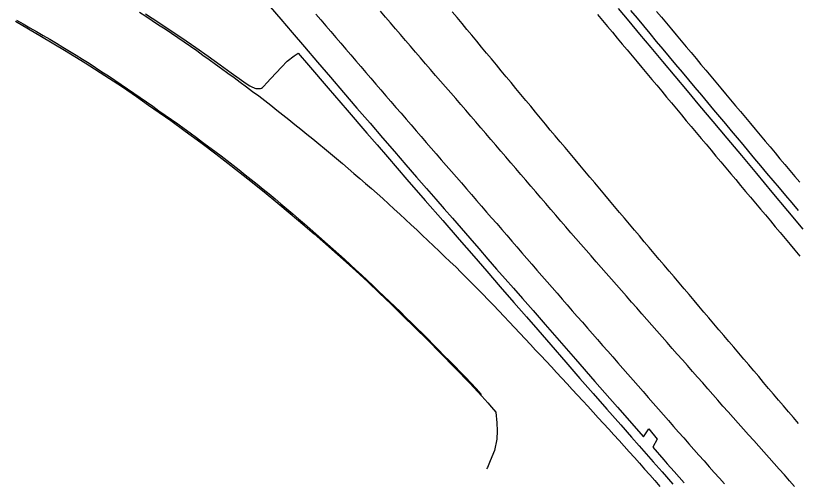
# Model space of a CAD drawing. Extents: x 1948091 to 1975253, y 787267 to 823306.
# Drawn here: x 1957624.2 to 1957878.4, y 811624.7 to 811776.5 of the extents above; entities that cross this region are included whole.
import ezdxf

# ---------------------------------------------------------------- set-up
doc = ezdxf.new("R2010")
doc.units = 0
doc.layers.add('RD_EX_Pavement_Markings', color=7, linetype='Continuous')
doc.layers.add('RD_EX_Road', color=7, linetype='Continuous')

msp = doc.modelspace()

# ---------------------------------------------------------------- linework, layer by layer
at = {"layer": 'RD_EX_Pavement_Markings'}
for points in [[(1957664.43, 811777.63), (1957666.51, 811776.26), (1957668.6, 811774.89), (1957670.68, 811773.51), (1957672.76, 811772.13), (1957674.82, 811770.73), (1957676.89, 811769.32), (1957678.95, 811767.92), (1957681.02, 811766.51), (1957683.07, 811765.1), (1957685.1, 811763.64), (1957687.12, 811762.18), (1957689.14, 811760.72), (1957691.17, 811759.25), (1957693.18, 811757.78), (1957695.19, 811756.3), (1957697.2, 811754.82), (1957699.21, 811753.33), (1957701.21, 811751.84), (1957703.21, 811750.35), (1957705.21, 811748.85), (1957707.17, 811747.31), (1957709.13, 811745.76), (1957711.08, 811744.21), (1957713.04, 811742.66), (1957715, 811741.11), (1957716.95, 811739.55), (1957718.88, 811737.97), (1957720.81, 811736.39), (1957722.74, 811734.81), (1957724.67, 811733.23), (1957726.61, 811731.65), (1957728.54, 811730.07), (1957730.43, 811728.44), (1957732.31, 811726.8), (1957734.2, 811725.16), (1957736.08, 811723.52), (1957737.96, 811721.88), (1957739.85, 811720.24), (1957741.73, 811718.61), (1957743.62, 811716.97), (1957745.45, 811715.27), (1957747.28, 811713.57), (1957749.11, 811711.87), (1957750.94, 811710.17), (1957752.77, 811708.48), (1957754.6, 811706.78), (1957756.43, 811705.07), (1957758.24, 811703.35), (1957760.05, 811701.63), (1957761.86, 811699.91), (1957763.67, 811698.19), (1957765.48, 811696.47), (1957767.29, 811694.75), (1957769.05, 811692.98), (1957770.81, 811691.21), (1957772.57, 811689.44), (1957774.33, 811687.66), (1957776.09, 811685.89), (1957777.84, 811684.11), (1957779.59, 811682.33), (1957781.3, 811680.51), (1957783.01, 811678.69), (1957784.72, 811676.87), (1957786.43, 811675.05), (1957788.15, 811673.22), (1957789.86, 811671.4), (1957791.57, 811669.58), (1957793.28, 811667.76), (1957794.99, 811665.94), (1957796.7, 811664.12), (1957798.4, 811662.29), (1957800.1, 811660.46), (1957801.8, 811658.63), (1957803.51, 811656.79), (1957805.21, 811654.96), (1957806.91, 811653.13), (1957808.6, 811651.29), (1957810.29, 811649.45), (1957811.97, 811647.6), (1957813.66, 811645.76), (1957815.35, 811643.92), (1957817.04, 811642.07), (1957818.73, 811640.23), (1957820.41, 811638.38), (1957822.09, 811636.53), (1957823.75, 811634.66), (1957825.41, 811632.79), (1957827.07, 811630.92), (1957828.73, 811629.05), (1957830.39, 811627.18), (1957832.05, 811625.31), (1957833.71, 811623.44)], [(1957721.85, 811776.96), (1957723.47, 811775.06), (1957725.1, 811773.17), (1957726.72, 811771.27), (1957728.35, 811769.37), (1957729.98, 811767.47), (1957731.6, 811765.58), (1957733.23, 811763.68), (1957734.86, 811761.78), (1957736.48, 811759.89), (1957738.11, 811757.99), (1957739.73, 811756.09), (1957741.36, 811754.19), (1957742.99, 811752.3), (1957744.61, 811750.4), (1957746.24, 811748.5), (1957747.86, 811746.6), (1957749.5, 811744.71), (1957751.13, 811742.82), (1957752.77, 811740.94), (1957754.41, 811739.05), (1957756.05, 811737.16), (1957757.68, 811735.27), (1957759.32, 811733.39), (1957760.96, 811731.5), (1957762.6, 811729.61), (1957764.23, 811727.72), (1957765.87, 811725.83), (1957767.51, 811723.95), (1957769.15, 811722.06), (1957770.78, 811720.17), (1957772.42, 811718.28), (1957774.06, 811716.39), (1957775.69, 811714.51), (1957777.33, 811712.62), (1957778.97, 811710.73), (1957780.61, 811708.84), (1957782.24, 811706.95), (1957783.88, 811705.07), (1957785.52, 811703.18), (1957787.16, 811701.29), (1957788.79, 811699.4), (1957790.43, 811697.51), (1957792.07, 811695.63), (1957793.71, 811693.74), (1957795.35, 811691.85), (1957796.99, 811689.97), (1957798.63, 811688.08), (1957800.27, 811686.19), (1957801.91, 811684.31), (1957803.55, 811682.42), (1957805.19, 811680.54), (1957806.83, 811678.65), (1957808.48, 811676.77), (1957810.13, 811674.89), (1957811.78, 811673.02), (1957813.42, 811671.14), (1957815.07, 811669.26), (1957816.72, 811667.38), (1957818.37, 811665.5), (1957820.01, 811663.62), (1957821.66, 811661.74), (1957823.31, 811659.86), (1957824.96, 811657.98), (1957826.6, 811656.1), (1957828.25, 811654.22), (1957829.9, 811652.34), (1957831.55, 811650.46), (1957833.19, 811648.58), (1957834.84, 811646.7), (1957836.49, 811644.82), (1957838.14, 811642.94), (1957839.79, 811641.06), (1957841.44, 811639.19), (1957843.1, 811637.31), (1957844.75, 811635.44), (1957846.41, 811633.57), (1957848.07, 811631.7), (1957849.73, 811629.83), (1957851.39, 811627.96), (1957853.05, 811626.1), (1957854.71, 811624.23)], [(1957877.51, 811623.42), (1957875.84, 811625.28), (1957874.18, 811627.15), (1957872.52, 811629.01), (1957870.85, 811630.88), (1957869.19, 811632.75), (1957867.52, 811634.61), (1957865.86, 811636.48), (1957864.2, 811638.34), (1957862.53, 811640.21), (1957860.87, 811642.07), (1957859.2, 811643.94), (1957857.54, 811645.8), (1957855.88, 811647.67), (1957854.21, 811649.53), (1957852.56, 811651.41), (1957850.91, 811653.29), (1957849.26, 811655.16), (1957847.61, 811657.04), (1957845.96, 811658.92), (1957844.31, 811660.8), (1957842.66, 811662.67), (1957841, 811664.55), (1957839.35, 811666.43), (1957837.7, 811668.3), (1957836.05, 811670.18), (1957834.4, 811672.06), (1957832.75, 811673.94), (1957831.1, 811675.82), (1957829.46, 811677.69), (1957827.81, 811679.57), (1957826.16, 811681.45), (1957824.51, 811683.33), (1957822.86, 811685.21), (1957821.21, 811687.08), (1957819.56, 811688.96), (1957817.91, 811690.84), (1957816.26, 811692.72), (1957814.61, 811694.6), (1957812.96, 811696.47), (1957811.31, 811698.35), (1957809.67, 811700.23), (1957808.03, 811702.12), (1957806.4, 811704.01), (1957804.76, 811705.9), (1957803.13, 811707.79), (1957801.49, 811709.69), (1957799.86, 811711.58), (1957798.22, 811713.47), (1957796.59, 811715.36), (1957794.96, 811717.25), (1957793.32, 811719.14), (1957791.69, 811721.03), (1957790.06, 811722.93), (1957788.44, 811724.83), (1957786.81, 811726.73), (1957785.19, 811728.62), (1957783.56, 811730.52), (1957781.94, 811732.42), (1957780.31, 811734.32), (1957778.68, 811736.21), (1957777.06, 811738.11), (1957775.43, 811740.01), (1957773.81, 811741.91), (1957772.18, 811743.81), (1957770.55, 811745.7), (1957768.92, 811747.59), (1957767.29, 811749.48), (1957765.66, 811751.38), (1957764.02, 811753.27), (1957762.39, 811755.16), (1957760.76, 811757.05), (1957759.13, 811758.95), (1957757.5, 811760.84), (1957755.86, 811762.73), (1957754.23, 811764.62), (1957752.6, 811766.51), (1957750.97, 811768.41), (1957749.34, 811770.3), (1957747.71, 811772.19), (1957746.08, 811774.09), (1957744.45, 811775.99), (1957742.82, 811777.88)], [(1957878.77, 811643.87), (1957877.15, 811645.78), (1957875.53, 811647.68), (1957873.91, 811649.59), (1957872.29, 811651.49), (1957870.67, 811653.39), (1957869.06, 811655.3), (1957867.44, 811657.21), (1957865.82, 811659.11), (1957864.2, 811661.02), (1957862.58, 811662.92), (1957860.97, 811664.83), (1957859.35, 811666.73), (1957857.73, 811668.64), (1957856.11, 811670.55), (1957854.5, 811672.45), (1957852.88, 811674.36), (1957851.26, 811676.26), (1957849.64, 811678.17), (1957848.03, 811680.07), (1957846.41, 811681.98), (1957844.79, 811683.88), (1957843.17, 811685.79), (1957841.56, 811687.69), (1957839.94, 811689.6), (1957838.32, 811691.51), (1957836.7, 811693.41), (1957835.09, 811695.32), (1957833.47, 811697.22), (1957831.85, 811699.13), (1957830.23, 811701.03), (1957828.62, 811702.94), (1957827.01, 811704.85), (1957825.4, 811706.77), (1957823.79, 811708.68), (1957822.18, 811710.59), (1957820.57, 811712.5), (1957818.96, 811714.42), (1957817.35, 811716.33), (1957815.74, 811718.24), (1957814.13, 811720.15), (1957812.53, 811722.06), (1957810.92, 811723.98), (1957809.31, 811725.89), (1957807.7, 811727.8), (1957806.09, 811729.71), (1957804.48, 811731.63), (1957802.87, 811733.54), (1957801.26, 811735.45), (1957799.65, 811737.36), (1957798.05, 811739.28), (1957796.45, 811741.2), (1957794.86, 811743.13), (1957793.26, 811745.05), (1957791.67, 811746.98), (1957790.07, 811748.9), (1957788.48, 811750.82), (1957786.88, 811752.75), (1957785.29, 811754.67), (1957783.69, 811756.6), (1957782.1, 811758.52), (1957780.51, 811760.44), (1957778.91, 811762.37), (1957777.32, 811764.29), (1957775.72, 811766.22), (1957774.13, 811768.14), (1957772.53, 811770.06), (1957770.94, 811771.99), (1957769.34, 811773.91), (1957767.74, 811775.83), (1957766.14, 811777.75)], [(1957813.44, 811776.83), (1957815.04, 811774.9), (1957816.63, 811772.98), (1957818.23, 811771.06), (1957819.84, 811769.15), (1957821.44, 811767.23), (1957823.04, 811765.31), (1957824.65, 811763.39), (1957826.25, 811761.48), (1957827.85, 811759.56), (1957829.46, 811757.64), (1957831.06, 811755.73), (1957832.66, 811753.81), (1957834.27, 811751.89), (1957835.87, 811749.97), (1957837.48, 811748.06), (1957839.08, 811746.14), (1957840.68, 811744.22), (1957842.29, 811742.31), (1957843.89, 811740.39), (1957845.5, 811738.48), (1957847.11, 811736.56), (1957848.71, 811734.65), (1957850.32, 811732.73), (1957851.93, 811730.82), (1957853.53, 811728.91), (1957855.14, 811726.99), (1957856.75, 811725.08), (1957858.36, 811723.16), (1957859.96, 811721.25), (1957861.57, 811719.33), (1957863.18, 811717.42), (1957864.79, 811715.51), (1957866.39, 811713.59), (1957868, 811711.68), (1957869.61, 811709.76), (1957871.21, 811707.85), (1957872.82, 811705.93), (1957874.42, 811704.01), (1957876.02, 811702.1), (1957877.63, 811700.18), (1957879.23, 811698.26)], [(1957832.62, 811777.84), (1957834.22, 811775.93), (1957835.83, 811774.01), (1957837.43, 811772.09), (1957839.03, 811770.18), (1957840.64, 811768.26), (1957842.24, 811766.34), (1957843.85, 811764.43), (1957845.45, 811762.51), (1957847.05, 811760.59), (1957848.66, 811758.68), (1957850.26, 811756.76), (1957851.87, 811754.84), (1957853.47, 811752.93), (1957855.08, 811751.01), (1957856.69, 811749.1), (1957858.29, 811747.18), (1957859.9, 811745.27), (1957861.51, 811743.35), (1957863.11, 811741.44), (1957864.72, 811739.52), (1957866.32, 811737.61), (1957867.93, 811735.69), (1957869.54, 811733.78), (1957871.14, 811731.86), (1957872.75, 811729.95), (1957874.36, 811728.04), (1957875.96, 811726.12), (1957877.57, 811724.21), (1957879.18, 811722.29)], [(1957624.47, 811775.03), (1957626.63, 811773.78), (1957628.8, 811772.54), (1957630.96, 811771.29), (1957633.12, 811770.05), (1957635.29, 811768.8), (1957637.44, 811767.53), (1957639.56, 811766.22), (1957641.69, 811764.91), (1957643.82, 811763.61), (1957645.94, 811762.3), (1957648.06, 811760.98), (1957650.15, 811759.61), (1957652.24, 811758.24), (1957654.33, 811756.87), (1957656.41, 811755.5), (1957658.5, 811754.12), (1957660.55, 811752.7), (1957662.6, 811751.27), (1957664.65, 811749.85), (1957666.7, 811748.43), (1957668.74, 811746.99), (1957670.78, 811745.55), (1957672.82, 811744.11), (1957674.86, 811742.67), (1957676.9, 811741.24), (1957678.94, 811739.8), (1957680.95, 811738.32), (1957682.95, 811736.83), (1957684.95, 811735.34), (1957686.96, 811733.85), (1957688.96, 811732.36), (1957690.96, 811730.87), (1957692.96, 811729.38), (1957694.93, 811727.83), (1957696.88, 811726.28), (1957698.84, 811724.73), (1957700.79, 811723.18), (1957702.75, 811721.63), (1957704.7, 811720.08), (1957706.66, 811718.53), (1957708.57, 811716.91), (1957710.47, 811715.29), (1957712.37, 811713.67), (1957714.27, 811712.06), (1957716.17, 811710.43), (1957718.07, 811708.82), (1957719.95, 811707.17), (1957721.82, 811705.52), (1957723.69, 811703.87), (1957725.56, 811702.21), (1957727.43, 811700.56), (1957729.3, 811698.91), (1957731.16, 811697.24), (1957733, 811695.55), (1957734.83, 811693.86), (1957736.67, 811692.17), (1957738.5, 811690.47), (1957740.3, 811688.75), (1957742.11, 811687.02), (1957743.92, 811685.3), (1957745.72, 811683.58), (1957747.53, 811681.86), (1957749.34, 811680.13), (1957751.12, 811678.38), (1957752.89, 811676.62), (1957754.67, 811674.87), (1957756.44, 811673.11), (1957758.22, 811671.36), (1957759.97, 811669.58), (1957761.72, 811667.8), (1957763.47, 811666.02), (1957765.22, 811664.24), (1957766.98, 811662.46), (1957768.73, 811660.68), (1957770.46, 811658.88), (1957772.18, 811657.07), (1957773.9, 811655.25), (1957775.62, 811653.44), (1957775.69, 811653.37)]]:
    msp.add_lwpolyline(points, dxfattribs=at)
at = {"layer": 'RD_EX_Road'}
for points in [[(1957706.95, 811779.33), (1957710.38, 811775.32), (1957714.11, 811770.97), (1957718.13, 811766.27), (1957722.32, 811761.37), (1957726.56, 811756.43), (1957730.84, 811751.44), (1957735.18, 811746.4), (1957739.44, 811741.46), (1957743.52, 811736.74), (1957747.4, 811732.25), (1957751.08, 811727.99), (1957754.56, 811723.99), (1957757.8, 811720.27), (1957760.8, 811716.82), (1957763.57, 811713.65), (1957766.26, 811710.57), (1957769.03, 811707.39), (1957771.88, 811704.11), (1957774.8, 811700.72), (1957777.73, 811697.33), (1957780.59, 811694.05), (1957783.36, 811690.88), (1957786.07, 811687.81), (1957788.99, 811684.48), (1957792.45, 811680.55), (1957796.42, 811676), (1957800.93, 811670.84), (1957806.21, 811664.79), (1957812.54, 811657.55), (1957815.79, 811653.85), (1957819.92, 811649.15), (1957828.33, 811639.56), (1957830.07, 811642.1), (1957832.85, 811638.82), (1957831.36, 811636.16), (1957834.95, 811632.1), (1957836.11, 811630.79), (1957838.36, 811628.25), (1957841.58, 811624.6)], [(1957820.1, 811778.83), (1957823.55, 811774.68), (1957827.07, 811770.47), (1957830.7, 811766.13), (1957834.52, 811761.56), (1957838.52, 811756.79), (1957842.54, 811752), (1957846.61, 811747.18), (1957850.9, 811742.06), (1957855.46, 811736.63), (1957860.2, 811730.96), (1957865.12, 811725.1), (1957870.13, 811719.11), (1957875.21, 811713.05), (1957880.21, 811707.08)], [(1957666.36, 811777.09), (1957670.7, 811774.21), (1957673.1, 811772.62), (1957678.2, 811769.21), (1957682.8, 811766.08), (1957686.81, 811763.27), (1957690.65, 811760.51), (1957694.24, 811757.88), (1957696.83, 811756), (1957698.38, 811754.89), (1957699.5, 811754.15), (1957700.31, 811753.68), (1957701.03, 811753.3), (1957701.7, 811752.99), (1957702.01, 811752.88), (1957702.31, 811752.8), (1957702.59, 811752.75), (1957703.16, 811752.73), (1957703.77, 811752.77), (1957704.1, 811752.88), (1957704.46, 811753.11), (1957704.86, 811753.48), (1957705.82, 811754.58), (1957707.16, 811756.06), (1957708.87, 811757.86), (1957710.66, 811759.74), (1957712.53, 811761.65), (1957714.79, 811763.43), (1957716.09, 811764.26), (1957719.4, 811760.37), (1957725.79, 811752.9), (1957731.96, 811745.73), (1957738.39, 811738.28), (1957741.73, 811734.41), (1957745.06, 811730.56), (1957751.41, 811723.23), (1957757.37, 811716.38), (1957763.05, 811709.86), (1957768.4, 811703.72), (1957773.16, 811698.24), (1957777.39, 811693.37), (1957781.75, 811688.35), (1957786.24, 811683.17), (1957790.29, 811678.52), (1957793.95, 811674.33), (1957798.21, 811669.44), (1957803.09, 811663.82), (1957807.71, 811658.52), (1957812.01, 811653.63), (1957816.46, 811648.55), (1957820.94, 811643.41), (1957824.44, 811639.42), (1957826.93, 811636.62), (1957829.2, 811634.05), (1957831.49, 811631.44), (1957834.42, 811628.11), (1957837.92, 811624.14)], [(1957824.18, 811778.12), (1957826.26, 811775.61), (1957828.35, 811773.11), (1957830.43, 811770.6), (1957832.52, 811768.1), (1957834.61, 811765.59), (1957836.7, 811763.08), (1957838.8, 811760.58), (1957840.9, 811758.07), (1957843, 811755.57), (1957845.1, 811753.07), (1957847.18, 811750.59), (1957849.2, 811748.18), (1957851.18, 811745.83), (1957853.1, 811743.55), (1957855, 811741.29), (1957856.89, 811739.03), (1957858.78, 811736.78), (1957860.66, 811734.52), (1957862.56, 811732.26), (1957864.49, 811729.96), (1957866.44, 811727.63), (1957868.41, 811725.28), (1957870.42, 811722.9), (1957872.45, 811720.48), (1957874.51, 811718.04), (1957876.59, 811715.56), (1957878.69, 811713.07)], [(1957624.17, 811774.65), (1957632.59, 811769.72), (1957640.03, 811765.26), (1957646.79, 811761.09), (1957653.19, 811757.04), (1957658.88, 811753.32), (1957663.51, 811750.15), (1957667.4, 811747.4), (1957670.88, 811744.99), (1957674.63, 811742.35), (1957679.35, 811738.95), (1957684.42, 811735.22), (1957689.25, 811731.57), (1957694.21, 811727.73), (1957699.66, 811723.41), (1957704.95, 811719.15), (1957709.41, 811715.51), (1957713.47, 811712.14), (1957717.55, 811708.68), (1957721.24, 811705.51), (1957724.1, 811703.01), (1957726.97, 811700.46), (1957730.72, 811697.14), (1957734.8, 811693.48), (1957738.66, 811689.91), (1957742.44, 811686.33), (1957746.27, 811682.67), (1957750.13, 811678.92), (1957754.04, 811675.08), (1957758.1, 811671.04), (1957762.45, 811666.65), (1957767.05, 811661.94), (1957771.85, 811656.94), (1957775.78, 811652.77), (1957777.77, 811650.57), (1957778.96, 811649.16), (1957780.33, 811647.58)], [(1957780.33, 811647.58), (1957780.65, 811644.1), (1957780.8, 811641.45), (1957780.65, 811638.8), (1957779.87, 811635.12), (1957778.47, 811631.71), (1957777.63, 811629.61), (1957777.3, 811629.16)]]:
    msp.add_lwpolyline(points, dxfattribs=at)

doc.saveas('drawing.dxf')
